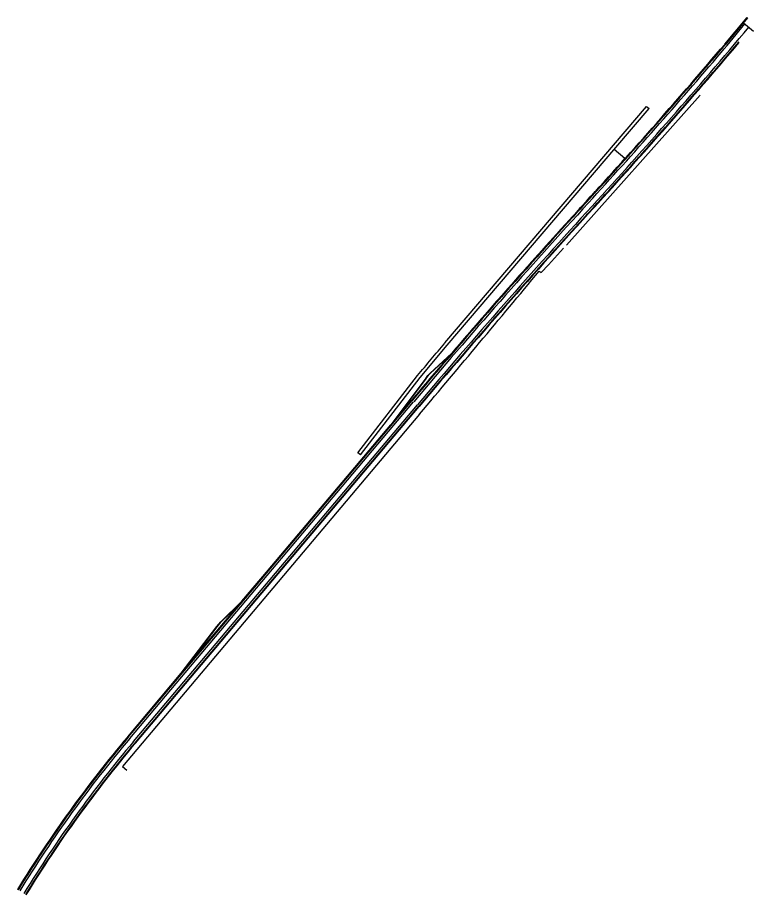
# Model space of a CAD drawing. Extents: x 468143 to 491361, y 1438528 to 1468730.
# Drawn here: x 482416 to 484681, y 1455831 to 1458515 of the extents above; entities that cross this region are included whole.
import ezdxf

# ---------------------------------------------------------------- set-up
doc = ezdxf.new("R2010")
doc.units = 0
doc.layers.add('Xreference_dp', color=7, linetype='Continuous')

msp = doc.modelspace()

# ---------------------------------------------------------------- linework, layer by layer
at = {"layer": 'Xreference_dp'}
for p, q in [((484591.9, 1458432), (484661.3, 1458514.7)), ((484662.4, 1458513.8), (484593.5, 1458430.7)), ((484661.3, 1458514.7), (484662.4, 1458513.8)), ((484593.5, 1458430.7), (484649.6, 1458498.4)), ((484649.6, 1458498.4), (484680.7, 1458473)), ((484591.9, 1458432), (484593.5, 1458430.7)), ((484635.8, 1458436.6), (484634.6, 1458437.6)), ((484516.9, 1458275.1), (484104.7, 1457814.1)), ((483730.8, 1457512.9), (484351.8, 1458241.1)), ((484351.8, 1458241.1), (484359.7, 1458234.5)), ((484257, 1458114.1), (484359.7, 1458234.5)), ((484407.2, 1458171.6), (484406, 1458172.6)), ((483738.4, 1457506.4), (484257, 1458114.1)), ((484285.1, 1458080.2), (484252.1, 1458108.4)), ((484286.1, 1458078.3), (484284.6, 1458079.7)), ((484021.5, 1457734.4), (484027.4, 1457729.7)), ((483654.5, 1457406.5), (483738.4, 1457506.4)), ((483685.4, 1457420.4), (483752.1, 1457482)), ((483685.4, 1457420.4), (483752.1, 1457482)), ((483686.3, 1457419.5), (483738.6, 1457467.8)), ((483738.6, 1457467.8), (483739.4, 1457467.2)), ((483463.2, 1457175.2), (483646.7, 1457412.8)), ((483471.1, 1457168.5), (483654.5, 1457406.5)), ((483672.6, 1457405.1), (483564.5, 1457260.8)), ((483672.6, 1457405.1), (483564.5, 1457260.8)), ((483673.6, 1457404.3), (483591.6, 1457294.6)), ((482756.8, 1456299.7), (483630.3, 1457335.9)), ((482761.4, 1456295.9), (483634.9, 1457332)), ((482808.4, 1456360.9), (483630.3, 1457335.9)), ((483592.4, 1457293.9), (483628.8, 1457337.1)), ((482772.9, 1456286.2), (483646.4, 1457322.3)), ((482777.5, 1456282.3), (483651, 1457318.5)), ((482777.5, 1456282.3), (483651, 1457318.5)), ((482778.7, 1456281.3), (483652.1, 1457317.5)), ((483653, 1457294.1), (482739.1, 1456209.5)), ((483592.4, 1457293.9), (483591.6, 1457294.6)), ((483171.3, 1456794.5), (483564.5, 1457260.8)), ((483171.3, 1456794.5), (483564.5, 1457260.8)), ((483471.1, 1457168.5), (483463.2, 1457175.2)), ((483322.4, 1456928.7), (483323.6, 1456927.7)), ((483164.6, 1456787), (483171.3, 1456794.5)), ((483164.6, 1456787), (483171.3, 1456794.5)), ((482755.7, 1456300.7), (483165.2, 1456786.5)), ((483106.6, 1456718.2), (483164.6, 1456787)), ((483106.6, 1456718.2), (483164.6, 1456787)), ((483165.2, 1456786.5), (483164.6, 1456787)), ((483041.7, 1456655.2), (483106.6, 1456718.2)), ((483041.7, 1456655.2), (483106.6, 1456718.2)), ((482951.8, 1456534.9), (483090.3, 1456699.2)), ((483042.7, 1456654.3), (483089.5, 1456699.8)), ((483090.3, 1456699.2), (483089.5, 1456699.8)), ((483129, 1456699.3), (483130.2, 1456698.3)), ((483028.8, 1456639.9), (483041.7, 1456655.2)), ((483028.8, 1456639.9), (483041.7, 1456655.2)), ((483029.8, 1456639.1), (483042.7, 1456654.3)), ((482919.7, 1456496.5), (483028.8, 1456639.9)), ((482919.7, 1456496.5), (483028.8, 1456639.9)), ((482951, 1456535.6), (483029.8, 1456639.1)), ((482951.8, 1456534.9), (482951, 1456535.6)), ((482755.1, 1456301.2), (482919.7, 1456496.5)), ((482755.1, 1456301.2), (482919.7, 1456496.5)), ((482756.8, 1456299.7), (482808.4, 1456360.9)), ((482739.1, 1456209.5), (482752.5, 1456197.9))]:
    msp.add_line(p, q, dxfattribs=at)
msp.add_lwpolyline([(484096.2, 1457804.6), (484049.3, 1457753.9), (484027.4, 1457729.7)], dxfattribs=at)
for centre, radius, start, end in [((471569.4, 1469479.1), 17100, 317.53485, 319.98774), ((482304.1, 1460344.5), 2989.9, 319.604, 321.793), ((471569.4, 1469479.1), 17077, 317.53485, 319.69167), ((471569.4, 1469479.1), 17079, 317.53485, 319.69173), ((471569, 1469478.6), 17106, 317.5371, 319.80062), ((471569.4, 1469479.1), 17107.5, 317.53485, 319.79836), ((471569.4, 1469479.1), 17079, 317.74493, 319.69173), ((471569.4, 1469479.1), 17106, 317.74493, 319.80561), ((471569.4, 1469479.1), 17085, 317.53485, 319.60396), ((471569.4, 1469479.1), 17106, 317.53485, 319.3969), ((471569.4, 1469479.1), 17077, 317.74493, 318.12551), ((471569.4, 1469479.1), 17077, 317.53485, 317.74493), ((471569.4, 1469479.1), 17079, 317.53485, 317.74493), ((471569.4, 1469479.1), 17106, 317.53485, 317.74493), ((498937.7, 1444431.4), 20021, 137.53485, 139.86828), ((498937.7, 1444431.4), 20015, 137.53485, 139.86828), ((498937.7, 1444431.4), 20023, 137.53485, 139.32406), ((498937.7, 1444431.4), 20023, 137.53485, 137.7162), ((498937.7, 1444431.4), 20021, 137.53485, 137.7162), ((498937.7, 1444431.4), 20000, 137.53485, 139.86828), ((498937.7, 1444431.4), 19994, 137.53485, 139.86828), ((498937.7, 1444431.4), 19992.5, 137.53485, 139.86828), ((498937.7, 1444431.4), 19994, 137.53485, 137.7162), ((498937.7, 1444431.4), 20021, 137.7162, 139.86828), ((498937.7, 1444431.4), 20023, 137.7162, 139.32406), ((498937.7, 1444431.4), 19994, 137.7162, 139.86828), ((417814, 1512767.1), 86093.2, 319.884058, 320.2661), ((417819.4, 1512773.1), 86011.7, 319.936404, 320.023447), ((498937.7, 1444431.4), 20023, 139.37985, 139.86828), ((417818.6, 1512773.8), 86037.4, 319.943552, 319.956871), ((417818.6, 1512773.8), 86037.4, 319.943552, 319.956871), ((417818.6, 1512773.8), 86038.6, 319.943573, 319.956828), ((417819.4, 1512773.1), 86075.7, 319.868285, 319.890154), ((485693.3, 1453824.2), 3843, 139.8683, 148.5246), ((485693.3, 1453824.2), 3843, 139.8683, 148.5246), ((485693.3, 1453824.2), 3842.3, 139.8683, 148.5246), ((485693.3, 1453824.2), 3840.7, 139.8683, 148.5246), ((485693.3, 1453824.2), 3834.7, 139.8683, 148.5246), ((485693.3, 1453824.2), 3819.7, 139.8683, 148.5246), ((485693.3, 1453824.2), 3813.7, 139.8683, 148.5246), ((485693.3, 1453824.2), 3812.2, 139.8683, 148.5246), ((485693.3, 1453824.2), 3840.7, 140.1682, 146.2746), ((485693.3, 1453824.2), 3813.7, 139.8683, 146.2746), ((485693.3, 1453824.2), 3840.7, 139.8683, 140.1682), ((485693.3, 1453824.2), 3840.7, 146.2746, 148.5246), ((485693.3, 1453824.2), 3813.7, 146.2746, 148.5246)]:
    msp.add_arc(centre, radius, start, end, dxfattribs=at)

doc.saveas('drawing.dxf')
